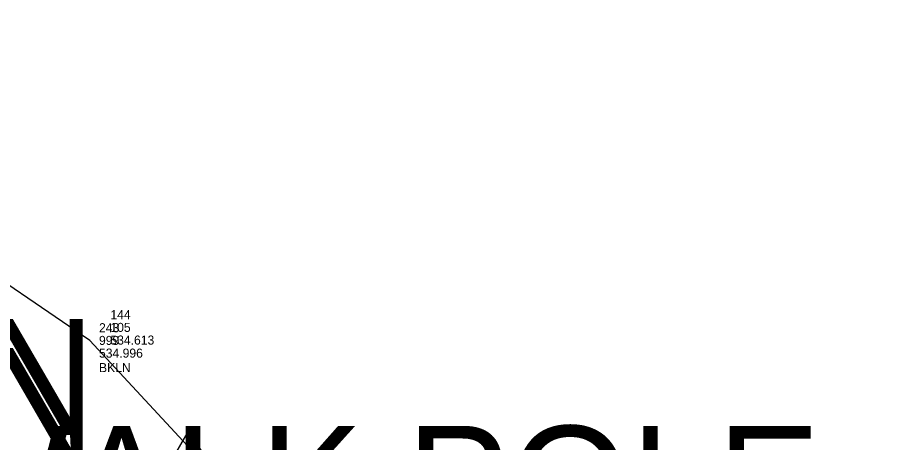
# Model space of a CAD drawing. Extents: x 5447 to 709667, y 4528 to 375505.
# Drawn here: x 706235.63 to 706259.53, y 375225.86 to 375237.59 of the extents above; entities that cross this region are included whole.
import ezdxf

# ---------------------------------------------------------------- set-up
doc = ezdxf.new("R2010")
doc.units = 0
for name, color, linetype in [('SV_BKLN_BKLN', 7, 'Continuous'), ('SV_MONS_RANDOM', 7, 'Continuous'), ('SV_NODES_ACTIVE_POINT', 7, 'Continuous'), ('SV_NODES_DESCRIPTION', 7, 'Continuous'), ('SV_NODES_ELEVATION', 7, 'Continuous'), ('SV_NODES_PT_NUMBER', 7, 'Continuous'), ('SV_SURVEY_NOTES', 7, 'Continuous'), ('SV_TRAF_TRAF_TX', 7, 'Continuous')]:
    doc.layers.add(name, color=color, linetype=linetype)

msp = doc.modelspace()

# ---------------------------------------------------------------- linework, layer by layer
at = {"layer": 'SV_BKLN_BKLN'}
msp.add_lwpolyline([(706241.061, 375096.156), (706242.391, 375094.314), (706244.165, 375094.763), (706260.797, 375106.255), (706275.094, 375116.656), (706278.549, 375119.996), (706283.738, 375128.723), (706285.325, 375137.597), (706282.972, 375148.643), (706281.313, 375152.556), (706271.48, 375171.33), (706259.465, 375193.928), (706245.121, 375220.586), (706237.632, 375228.676), (706233.828, 375231.264), (706229.199, 375230.792), (706226.133, 375232.049), (706223.406, 375235.665), (706217.025, 375237.278), (706207.821, 375237.585), (706200.321, 375236.095), (706193.511, 375233.349), (706187.575, 375230.809)], dxfattribs=at)
at = {"layer": 'SV_MONS_RANDOM'}
msp.add_lwpolyline([(706240.367, 375226.222), (706237.866, 375221.891), (706242.868, 375221.891)], close=True, dxfattribs=at)
at = {"layer": 'SV_NODES_ACTIVE_POINT'}
for p, q in [((706237.946, 375229.036), (706237.946, 375229.036)), ((706237.632, 375228.676), (706237.632, 375228.676))]:
    msp.add_line(p, q, dxfattribs=at)

# ---------------------------------------------------------------- texts
at = {"layer": 'SV_NODES_DESCRIPTION'}
for s, p in [('105', (706238.196, 375228.911)), ('999', (706237.882, 375228.551))]:
    msp.add_text(s, height=0.25, dxfattribs=at).set_placement(p)
at = {"layer": 'SV_NODES_ELEVATION'}
for s, p in [('534.613', (706238.196, 375228.561)), ('534.996', (706237.882, 375228.201))]:
    msp.add_text(s, height=0.25, dxfattribs=at).set_placement(p)
at = {"layer": 'SV_NODES_PT_NUMBER'}
for s, p in [('144', (706238.196, 375229.261)), ('243', (706237.882, 375228.901))]:
    msp.add_text(s, height=0.25, dxfattribs=at).set_placement(p)
at = {"layer": 'SV_SURVEY_NOTES'}
for height, p in [(3.2, (706226.606, 375226.065)), (3.2, (706226.606, 375226.065)), (3.2, (706226.606, 375226.065)), (3.2, (706226.606, 375226.065)), (3.2, (706226.606, 375226.065)), (3.2, (706226.606, 375226.065)), (3.2, (706226.606, 375226.065)), (3.2, (706226.606, 375226.065)), (3.2, (706226.606, 375225.265)), (3.2, (706226.606, 375225.265)), (3.2, (706226.606, 375225.265)), (0.25, (706237.882, 375227.801))]:
    msp.add_text('BKLN', height=height, dxfattribs=at).set_placement(p)
at = {"layer": 'SV_TRAF_TRAF_TX'}
msp.add_text('X-WALK POLE', height=3.2, dxfattribs=at).set_placement((706228.751, 375223.12))

doc.saveas('drawing.dxf')
